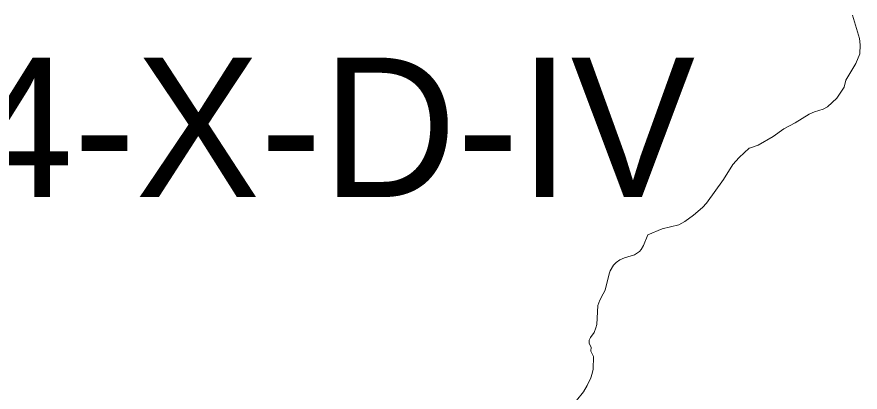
# Model space of a CAD drawing. Extents: x 553962 to 842807, y 8883888 to 9032388.
# Drawn here: x 601222 to 604245, y 8902814 to 8904160 of the extents above; entities that cross this region are included whole.
import ezdxf

# ---------------------------------------------------------------- set-up
doc = ezdxf.new("R2010")
doc.units = 0
doc.header["$LTSCALE"] = 150
doc.layers.add('6', color=7, linetype='Continuous', lineweight=13)

msp = doc.modelspace()

# ---------------------------------------------------------------- linework, layer by layer
at = {"layer": '6'}
for points in [[(603848.5, 8903689.3), (603879.4, 8903699.9), (603932.5, 8903731.3), (603970.9, 8903758.4), (604011.4, 8903779.7), (604062.1, 8903811.7), (604081.3, 8903819.7), (604112.1, 8903829.5), (604128.1, 8903837.8), (604160.6, 8903868.1), (604188, 8903908.3), (604193.8, 8903933.4), (604229.6, 8903993.3), (604243.1, 8904028.2), (604244.7, 8904060.5), (604241.9, 8904082.8), (604217.8, 8904165.8)], [(603848.5, 8903689.3), (603879.4, 8903699.9), (603932.5, 8903731.3), (603970.9, 8903758.4), (604011.4, 8903779.7), (604062.1, 8903811.7), (604081.3, 8903819.7), (604112.1, 8903829.5), (604128.1, 8903837.8), (604160.6, 8903868.1), (604188, 8903908.3), (604193.8, 8903933.4), (604229.6, 8903993.3), (604243.1, 8904028.2), (604244.7, 8904060.5), (604241.9, 8904082.8), (604217.8, 8904165.8)], [(603483.1, 8903378.3), (603483.5, 8903378.8), (603534.8, 8903400.2), (603594.5, 8903414.3), (603616.7, 8903425.6), (603647.8, 8903448.6), (603679.1, 8903476.5), (603694.2, 8903492.2), (603694.2, 8903492.2), (603754.4, 8903576.4), (603788.6, 8903630.3), (603811.4, 8903656.2), (603846.9, 8903688.8), (603848.5, 8903689.3)], [(603483.1, 8903378.3), (603483.5, 8903378.8), (603534.8, 8903400.2), (603594.5, 8903414.3), (603616.7, 8903425.6), (603647.8, 8903448.6), (603679.1, 8903476.5), (603694.2, 8903492.2), (603694.2, 8903492.2), (603754.4, 8903576.4), (603788.6, 8903630.3), (603811.4, 8903656.2), (603846.9, 8903688.8), (603848.5, 8903689.3)], [(603324, 8903166.9), (603330.9, 8903180.3), (603344.7, 8903238.3), (603348.7, 8903249.1), (603360.5, 8903269.5), (603370.1, 8903279.6), (603382.8, 8903288.5), (603399.7, 8903296.2), (603436.4, 8903306.9), (603453.6, 8903318), (603459.7, 8903325.4), (603468.1, 8903340.2), (603483.1, 8903378.3)], [(603324, 8903166.9), (603330.9, 8903180.3), (603344.7, 8903238.3), (603348.7, 8903249.1), (603360.5, 8903269.5), (603370.1, 8903279.6), (603382.8, 8903288.5), (603399.7, 8903296.2), (603436.4, 8903306.9), (603453.6, 8903318), (603459.7, 8903325.4), (603468.1, 8903340.2), (603483.1, 8903378.3)], [(603279.8, 8902962.1), (603280.5, 8902974.6), (603273.5, 8902989.6), (603273.4, 8903000.5), (603278, 8903010.1), (603291.1, 8903028.1), (603297.7, 8903044.9), (603300.5, 8903057.1), (603304.6, 8903125.2), (603311.8, 8903143.4), (603311.8, 8903143.4), (603324, 8903166.9)], [(603279.8, 8902962.1), (603280.5, 8902974.6), (603273.5, 8902989.6), (603273.4, 8903000.5), (603278, 8903010.1), (603291.1, 8903028.1), (603297.7, 8903044.9), (603300.5, 8903057.1), (603304.6, 8903125.2), (603311.8, 8903143.4), (603311.8, 8903143.4), (603324, 8903166.9)], [(603125.3, 8902703.2), (603125.5, 8902703.4), (603161.9, 8902721.7), (603183.4, 8902737.9), (603227.5, 8902784.5), (603253, 8902814.8), (603266.1, 8902837.2), (603279.3, 8902865.2), (603284.7, 8902880.8), (603287.6, 8902895.8), (603289.1, 8902941.6), (603279.8, 8902961.4), (603279.8, 8902962.1)], [(603125.3, 8902703.2), (603125.5, 8902703.4), (603161.9, 8902721.7), (603183.4, 8902737.9), (603227.5, 8902784.5), (603253, 8902814.8), (603266.1, 8902837.2), (603279.3, 8902865.2), (603284.7, 8902880.8), (603287.6, 8902895.8), (603289.1, 8902941.6), (603279.8, 8902961.4), (603279.8, 8902962.1)]]:
    msp.add_lwpolyline(points, dxfattribs=at)

# ---------------------------------------------------------------- texts
msp.add_text('SC-24-X-D-IV', height=500, dxfattribs=at).set_placement((599529.4, 8903514.1))

doc.saveas('drawing.dxf')
